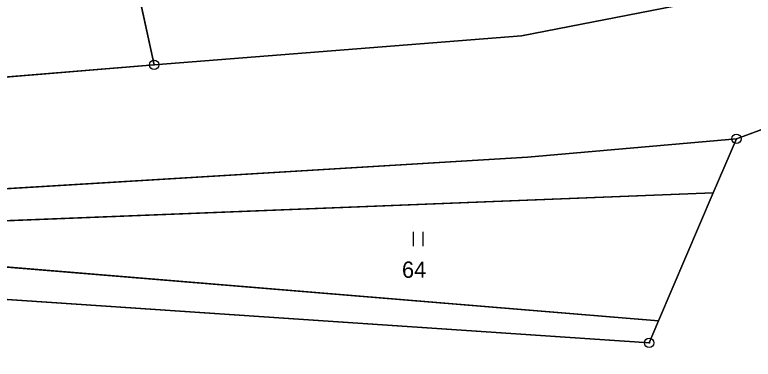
# Model space of a CAD drawing. Extents: x -689422 to -685210, y -987725 to -982160.
# Drawn here: x -686009 to -685931.9, y -987287.3 to -987251.3 of the extents above; entities that cross this region are included whole.
import ezdxf

# ---------------------------------------------------------------- set-up
doc = ezdxf.new("R2010")
doc.units = 0
for name, color, linetype in [('KN_Hranice obce', 7, 'Continuous'), ('KN_Hranice_katastrální území', 7, 'Continuous'), ('KN_Hranice_parcel', 7, 'Continuous'), ('KN_Parcelni cisla', 7, 'Continuous'), ('KN_Polygon parcely', 7, 'Continuous'), ('KN_POZEMKY_OSTATNI PLOCHA', 7, 'Continuous'), ('KN_POZEMKY_TTP', 7, 'Continuous'), ('KN_POZEMKY_ZAHRADA', 7, 'Continuous'), ('KN_VYUZITI_16_ostatni plocha_silnice', 7, 'Continuous'), ('KN_Značky bodu BP', 7, 'Continuous'), ('KN_Značky kultur', 7, 'Continuous')]:
    doc.layers.add(name, color=color, linetype=linetype)

msp = doc.modelspace()

# ---------------------------------------------------------------- linework, layer by layer
at = {"layer": 'KN_Hranice obce'}
msp.add_lwpolyline([(-686182.89, -987341.3), (-686159.47, -987325.86), (-686150.38, -987319.87), (-686111.71, -987331.2), (-686090.37, -987312.43), (-686080.39, -987304.26), (-686067.7, -987292.33), (-686060.67, -987287.94), (-686033.22, -987283.79), (-686019.63, -987280.42), (-685942.73, -987285.62), (-685941.75, -987283.32), (-685936.03, -987269.95), (-685933.61, -987264.29), (-685898.62, -987251.44), (-685890.53, -987252.02), (-685797.18, -987263.31)], dxfattribs=at)
at = {"layer": 'KN_Hranice_katastrální území'}
msp.add_lwpolyline([(-686182.89, -987341.3), (-686159.47, -987325.86), (-686150.38, -987319.87), (-686111.71, -987331.2), (-686090.37, -987312.43), (-686080.39, -987304.26), (-686067.7, -987292.33), (-686060.67, -987287.94), (-686033.22, -987283.79), (-686019.63, -987280.42), (-685942.73, -987285.62), (-685941.75, -987283.32), (-685936.03, -987269.95), (-685933.61, -987264.29), (-685898.62, -987251.44), (-685890.53, -987252.02), (-685797.18, -987263.31)], dxfattribs=at)
at = {"layer": 'KN_Hranice_parcel'}
for p, q in [((-685933.61, -987264.29), (-685898.62, -987251.44)), ((-685994.44, -987256.56), (-686020.8, -987258.73)), ((-685936.03, -987269.95), (-685933.61, -987264.29)), ((-685941.75, -987283.32), (-685936.03, -987269.95)), ((-686019.63, -987280.42), (-685942.73, -987285.62)), ((-685942.73, -987285.62), (-685941.75, -987283.32))]:
    msp.add_line(p, q, dxfattribs=at)
for points in [[(-685994.44, -987256.56), (-686000.05, -987230.86), (-686000.67, -987228.51)], [(-685927.28, -987249.09), (-685938.69, -987250.14), (-685956.08, -987253.52), (-685994.44, -987256.56)], [(-686143.64, -987295.03), (-686123.88, -987288.75), (-686069.49, -987277.5), (-686028.85, -987270.76), (-686011.69, -987269.62), (-685955.44, -987266.22), (-685933.61, -987264.29)], [(-685941.75, -987283.32), (-686018.31, -987277), (-686075.43, -987289.82), (-686077.4, -987282.76), (-686020.14, -987273.26), (-685936.03, -987269.95)]]:
    msp.add_lwpolyline(points, dxfattribs=at)
at = {"layer": 'KN_Polygon parcely'}
for points in [[(-685826.51, -987203.66), (-685915.14, -987242.18), (-685923.64, -987245.68), (-685927.28, -987249.09), (-685938.69, -987250.14), (-685956.08, -987253.52), (-685994.44, -987256.56), (-686020.8, -987258.73), (-686030.62, -987259.58), (-686072.79, -987266.16), (-686104.29, -987271.96), (-686132.49, -987279.5), (-686146.34, -987282.95), (-686171.04, -987294.97), (-686215.08, -987325.08)], [(-685955.44, -987266.22), (-685933.61, -987264.29), (-685898.62, -987251.44), (-685802.15, -987205.31)], [(-686208.27, -987334.75), (-686164.54, -987305.12), (-686157.97, -987301.95), (-686143.64, -987295.03), (-686123.88, -987288.75), (-686069.49, -987277.5), (-686028.85, -987270.76), (-686011.69, -987269.62), (-685955.44, -987266.22)]]:
    msp.add_lwpolyline(points, dxfattribs=at)
for points in [[(-686003.91, -987213.95), (-686007.86, -987216.17), (-686010.49, -987209.68), (-686012.84, -987205.85), (-686013.9, -987204.15), (-686020.77, -987207.06), (-686019.67, -987208.84), (-686016.23, -987214), (-686013.26, -987211.89), (-686010.22, -987216.8), (-686013.11, -987218.68), (-686012.04, -987220.33), (-686018.72, -987224.67), (-686023.87, -987226.5), (-686020.8, -987258.73), (-685994.44, -987256.56), (-686000.05, -987230.86), (-686000.67, -987228.51)], [(-685952.43, -987220.24), (-685952.88, -987219.84), (-685955.84, -987214.78), (-685976.19, -987221.02), (-686000.67, -987228.51), (-686000.05, -987230.86), (-685994.44, -987256.56), (-685956.08, -987253.52), (-685938.69, -987250.14), (-685927.28, -987249.09), (-685929.58, -987246.96)], [(-686079.6, -987283.2), (-686077.14, -987290.56), (-686080.39, -987304.26), (-686067.7, -987292.33), (-686060.67, -987287.94), (-686033.22, -987283.79), (-686019.63, -987280.42), (-685942.73, -987285.62), (-685941.75, -987283.32), (-686018.31, -987277), (-686075.43, -987289.82), (-686077.4, -987282.76), (-686020.14, -987273.26), (-685936.03, -987269.95), (-685933.61, -987264.29), (-685955.44, -987266.22), (-686011.69, -987269.62), (-686028.85, -987270.76), (-686069.49, -987277.5), (-686123.88, -987288.75), (-686143.64, -987295.03), (-686157.97, -987301.95), (-686156.04, -987306.36), (-686132.71, -987296.42)], [(-685936.03, -987269.95), (-686020.14, -987273.26), (-686077.4, -987282.76), (-686075.43, -987289.82), (-686018.31, -987277), (-685941.75, -987283.32)]]:
    msp.add_lwpolyline(points, close=True, dxfattribs=at)
at = {"layer": 'KN_POZEMKY_OSTATNI PLOCHA'}
for p, q in [((-685956.08, -987253.52), (-685938.69, -987250.14)), ((-685898.62, -987251.44), (-685933.61, -987264.29)), ((-685994.44, -987256.56), (-685956.08, -987253.52)), ((-686020.8, -987258.73), (-685994.44, -987256.56)), ((-685933.61, -987264.29), (-685955.44, -987266.22)), ((-685955.44, -987266.22), (-686011.69, -987269.62))]:
    msp.add_line(p, q, dxfattribs=at)
at = {"layer": 'KN_POZEMKY_TTP'}
for p, q in [((-685955.44, -987266.22), (-685933.61, -987264.29)), ((-685933.61, -987264.29), (-685936.03, -987269.95)), ((-686011.69, -987269.62), (-685955.44, -987266.22)), ((-686020.14, -987273.26), (-685936.03, -987269.95)), ((-685936.03, -987269.95), (-686020.14, -987273.26)), ((-685936.03, -987269.95), (-685941.75, -987283.32)), ((-685941.75, -987283.32), (-686018.31, -987277)), ((-686018.31, -987277), (-685941.75, -987283.32)), ((-685942.73, -987285.62), (-686019.63, -987280.42)), ((-685941.75, -987283.32), (-685942.73, -987285.62))]:
    msp.add_line(p, q, dxfattribs=at)
at = {"layer": 'KN_POZEMKY_ZAHRADA'}
for p, q in [((-686000.05, -987230.86), (-685994.44, -987256.56)), ((-685994.44, -987256.56), (-686000.05, -987230.86)), ((-685938.69, -987250.14), (-685956.08, -987253.52)), ((-685956.08, -987253.52), (-685994.44, -987256.56)), ((-685994.44, -987256.56), (-686020.8, -987258.73))]:
    msp.add_line(p, q, dxfattribs=at)
at = {"layer": 'KN_VYUZITI_16_ostatni plocha_silnice'}
for p, q in [((-685956.08, -987253.52), (-685938.69, -987250.14)), ((-685898.62, -987251.44), (-685933.61, -987264.29)), ((-685994.44, -987256.56), (-685956.08, -987253.52)), ((-686020.8, -987258.73), (-685994.44, -987256.56)), ((-685933.61, -987264.29), (-685955.44, -987266.22)), ((-685955.44, -987266.22), (-686011.69, -987269.62))]:
    msp.add_line(p, q, dxfattribs=at)
at = {"layer": 'KN_Značky bodu BP'}
for centre, radius in [((-685994.44, -987256.56), 0.5), ((-685994.44, -987256.56), 0.0303), ((-685933.61, -987264.29), 0.5), ((-685933.61, -987264.29), 0.0303), ((-685942.73, -987285.62), 0.5), ((-685942.73, -987285.62), 0.0303)]:
    msp.add_circle(centre, radius, dxfattribs=at)
at = {"layer": 'KN_Značky kultur'}
for p, q in [((-685967.351, -987275.51), (-685967.351, -987274.01)), ((-685966.35, -987275.51), (-685966.35, -987274.01))]:
    msp.add_line(p, q, dxfattribs=at)

# ---------------------------------------------------------------- texts
at = {"layer": 'KN_Parcelni cisla'}
msp.add_text('64', height=1.7, dxfattribs=at).set_placement((-685968.55, -987278.82))

doc.saveas('drawing.dxf')
